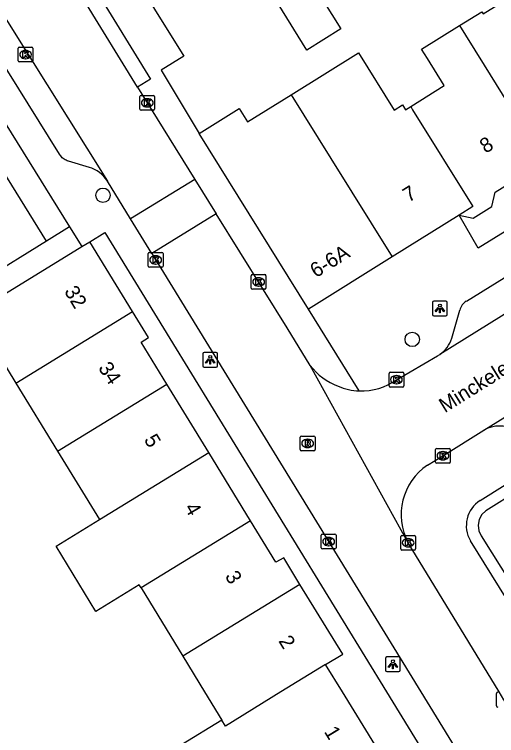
# Model space of a CAD drawing. Extents: x 159280 to 160375, y 384531 to 385872.
# Drawn here: x 159935.68 to 159968.45, y 385247.04 to 385296.02 of the extents above; entities that cross this region are included whole.
import ezdxf

# ---------------------------------------------------------------- set-up
doc = ezdxf.new("R2010")
doc.units = 0
for name, color, linetype in [('IMGEO_Boom', 7, 'Continuous'), ('IMGEO_Haag', 7, 'Continuous'), ('IMGEO_Kolk', 7, 'Continuous'), ('IMGEO_Lichtpunt', 7, 'Continuous'), ('IMGEO_Muur', 7, 'Continuous'), ('IMGEO_Openbare_ruimte_label', 7, 'Continuous'), ('IMGEO_Pand', 7, 'Continuous'), ('IMGEO_Pand_nummerreeks', 7, 'Continuous'), ('IMGEO_Parkeervlak_open', 7, 'Continuous'), ('IMGEO_Rijbaan_lokaal_open', 7, 'Continuous'), ('IMGEO_Rioolput', 7, 'Continuous'), ('IMGEO_Voetpad_open', 7, 'Continuous')]:
    doc.layers.add(name, color=color, linetype=linetype)

msp = doc.modelspace()

# ---------------------------------------------------------------- linework, layer by layer
at = {"layer": 'IMGEO_Boom'}
for centre in [(159941.701, 385283.738), (159962.717, 385273.949)]:
    msp.add_circle(centre, 0.489, dxfattribs=at)
at = {"layer": 'IMGEO_Haag'}
msp.add_lwpolyline([(160006.37, 385286.931), (160005.192, 385286.17), (160005.08, 385286.072), (160004.987, 385285.842), (160004.817, 385285.45), (160004.545, 385285.121), (160004.193, 385284.88), (159974.447, 385266.519), (159967.726, 385262.309), (159967.447, 385262.046), (159967.263, 385261.71), (159967.191, 385261.333), (159967.238, 385260.953), (159967.4, 385260.605), (159970.788, 385255.187)], dxfattribs=at)
at = {"layer": 'IMGEO_Kolk'}
for p, q in [((159935.939, 385292.87), (159935.939, 385293.722)), ((159936.014, 385293.796), (159936.866, 385293.796)), ((159936.427, 385293.576), (159936.452, 385293.576)), ((159936.94, 385293.722), (159936.94, 385292.87)), ((159936.866, 385292.796), (159936.014, 385292.796)), ((159936.45, 385293.016), (159936.425, 385293.016)), ((159944.211, 385289.591), (159944.211, 385290.443)), ((159944.286, 385290.517), (159945.138, 385290.517)), ((159944.699, 385290.297), (159944.724, 385290.297)), ((159945.212, 385290.443), (159945.212, 385289.591)), ((159944.722, 385289.737), (159944.697, 385289.737)), ((159945.138, 385289.517), (159944.286, 385289.517)), ((159944.856, 385279.848), (159945.708, 385279.848)), ((159944.781, 385278.922), (159944.781, 385279.774)), ((159945.269, 385279.628), (159945.294, 385279.628)), ((159945.782, 385279.774), (159945.782, 385278.922)), ((159945.708, 385278.848), (159944.856, 385278.848)), ((159945.292, 385279.068), (159945.267, 385279.068)), ((159951.852, 385278.352), (159952.704, 385278.352)), ((159951.777, 385277.426), (159951.777, 385278.278)), ((159952.265, 385278.132), (159952.29, 385278.132)), ((159952.778, 385278.278), (159952.778, 385277.426)), ((159952.704, 385277.352), (159951.852, 385277.352)), ((159952.288, 385277.572), (159952.263, 385277.572)), ((159961.141, 385270.788), (159961.141, 385271.64)), ((159961.216, 385271.714), (159962.068, 385271.714)), ((159961.629, 385271.494), (159961.654, 385271.494)), ((159962.142, 385271.64), (159962.142, 385270.788)), ((159962.068, 385270.714), (159961.216, 385270.714)), ((159961.652, 385270.934), (159961.627, 385270.934)), ((159964.304, 385265.621), (159964.304, 385266.473)), ((159964.379, 385266.547), (159965.231, 385266.547)), ((159964.792, 385266.327), (159964.817, 385266.327)), ((159965.305, 385266.473), (159965.305, 385265.621)), ((159964.815, 385265.767), (159964.79, 385265.767)), ((159965.231, 385265.547), (159964.379, 385265.547)), ((159956.61, 385260.715), (159957.462, 385260.715)), ((159956.535, 385259.789), (159956.535, 385260.641)), ((159957.023, 385260.495), (159957.048, 385260.495)), ((159957.536, 385260.641), (159957.536, 385259.789)), ((159961.94, 385259.712), (159961.94, 385260.564)), ((159962.015, 385260.638), (159962.867, 385260.638)), ((159962.428, 385260.418), (159962.453, 385260.418)), ((159962.941, 385260.564), (159962.941, 385259.712)), ((159957.046, 385259.935), (159957.021, 385259.935)), ((159962.451, 385259.858), (159962.426, 385259.858)), ((159957.462, 385259.715), (159956.61, 385259.715)), ((159962.867, 385259.638), (159962.015, 385259.638)), ((159968.448, 385249.049), (159968.448, 385249.901))]:
    msp.add_line(p, q, dxfattribs=at)
for points in [[(159935.939, 385292.87), (159935.939, 385293.722)], [(159936.014, 385293.796), (159936.866, 385293.796)], [(159936.94, 385293.722), (159936.94, 385292.87)], [(159936.26, 385293.496), (159936.383, 385293.496), (159936.383, 385293.345), (159936.513, 385293.496), (159936.677, 385293.496), (159936.531, 385293.345), (159936.684, 385293.096), (159936.532, 385293.096), (159936.447, 385293.26), (159936.383, 385293.193), (159936.383, 385293.096), (159936.26, 385293.096), (159936.26, 385293.496)], [(159936.866, 385292.796), (159936.014, 385292.796)], [(159944.211, 385289.591), (159944.211, 385290.443)], [(159944.286, 385290.517), (159945.138, 385290.517)], [(159944.532, 385290.217), (159944.655, 385290.217), (159944.655, 385290.066), (159944.785, 385290.217), (159944.949, 385290.217), (159944.803, 385290.066), (159944.956, 385289.817), (159944.804, 385289.817), (159944.719, 385289.981), (159944.655, 385289.914), (159944.655, 385289.817), (159944.532, 385289.817), (159944.532, 385290.217)], [(159945.212, 385290.443), (159945.212, 385289.591)], [(159945.138, 385289.517), (159944.286, 385289.517)], [(159944.856, 385279.848), (159945.708, 385279.848)], [(159944.781, 385278.922), (159944.781, 385279.774)], [(159945.102, 385279.548), (159945.225, 385279.548), (159945.225, 385279.397), (159945.355, 385279.548), (159945.519, 385279.548), (159945.373, 385279.397), (159945.526, 385279.148), (159945.374, 385279.148), (159945.289, 385279.312), (159945.225, 385279.245), (159945.225, 385279.148), (159945.102, 385279.148), (159945.102, 385279.548)], [(159945.782, 385279.774), (159945.782, 385278.922)], [(159945.708, 385278.848), (159944.856, 385278.848)], [(159951.852, 385278.352), (159952.704, 385278.352)], [(159951.777, 385277.426), (159951.777, 385278.278)], [(159952.098, 385278.052), (159952.221, 385278.052), (159952.221, 385277.901), (159952.351, 385278.052), (159952.515, 385278.052), (159952.369, 385277.901), (159952.522, 385277.652), (159952.37, 385277.652), (159952.285, 385277.816), (159952.221, 385277.749), (159952.221, 385277.652), (159952.098, 385277.652), (159952.098, 385278.052)], [(159952.778, 385278.278), (159952.778, 385277.426)], [(159952.704, 385277.352), (159951.852, 385277.352)], [(159961.141, 385270.788), (159961.141, 385271.64)], [(159961.216, 385271.714), (159962.068, 385271.714)], [(159962.142, 385271.64), (159962.142, 385270.788)], [(159961.462, 385271.414), (159961.585, 385271.414), (159961.585, 385271.263), (159961.715, 385271.414), (159961.879, 385271.414), (159961.733, 385271.263), (159961.886, 385271.014), (159961.734, 385271.014), (159961.649, 385271.178), (159961.585, 385271.111), (159961.585, 385271.014), (159961.462, 385271.014), (159961.462, 385271.414)], [(159962.068, 385270.714), (159961.216, 385270.714)], [(159964.304, 385265.621), (159964.304, 385266.473)], [(159964.379, 385266.547), (159965.231, 385266.547)], [(159964.625, 385266.247), (159964.748, 385266.247), (159964.748, 385266.096), (159964.878, 385266.247), (159965.042, 385266.247), (159964.896, 385266.096), (159965.049, 385265.847), (159964.897, 385265.847), (159964.812, 385266.011), (159964.748, 385265.944), (159964.748, 385265.847), (159964.625, 385265.847), (159964.625, 385266.247)], [(159965.305, 385266.473), (159965.305, 385265.621)], [(159965.231, 385265.547), (159964.379, 385265.547)], [(159956.61, 385260.715), (159957.462, 385260.715)], [(159956.535, 385259.789), (159956.535, 385260.641)], [(159956.856, 385260.415), (159956.979, 385260.415), (159956.979, 385260.264), (159957.109, 385260.415), (159957.273, 385260.415), (159957.127, 385260.264), (159957.28, 385260.015), (159957.128, 385260.015), (159957.043, 385260.179), (159956.979, 385260.112), (159956.979, 385260.015), (159956.856, 385260.015), (159956.856, 385260.415)], [(159957.536, 385260.641), (159957.536, 385259.789)], [(159961.94, 385259.712), (159961.94, 385260.564)], [(159962.015, 385260.638), (159962.867, 385260.638)], [(159962.261, 385260.338), (159962.384, 385260.338), (159962.384, 385260.187), (159962.514, 385260.338), (159962.678, 385260.338), (159962.532, 385260.187), (159962.685, 385259.938), (159962.533, 385259.938), (159962.448, 385260.102), (159962.384, 385260.035), (159962.384, 385259.938), (159962.261, 385259.938), (159962.261, 385260.338)], [(159962.941, 385260.564), (159962.941, 385259.712)], [(159957.462, 385259.715), (159956.61, 385259.715)], [(159962.867, 385259.638), (159962.015, 385259.638)], [(159968.448, 385249.049), (159968.448, 385249.901)]]:
    msp.add_lwpolyline(points, dxfattribs=at)
for centre, start, end in [((159936.016, 385293.72), 91.552, 178.448), ((159936.016, 385293.72), 91.552, 178.448), ((159936.864, 385293.72), 1.552, 88.448), ((159936.864, 385293.72), 1.552, 88.448), ((159936.016, 385292.872), 181.552, 268.448), ((159936.016, 385292.872), 181.552, 268.448), ((159936.864, 385292.872), 271.552, 358.448), ((159936.864, 385292.872), 271.552, 358.448), ((159944.288, 385290.441), 91.552, 178.448), ((159944.288, 385290.441), 91.552, 178.448), ((159945.136, 385290.441), 1.552, 88.448), ((159945.136, 385290.441), 1.552, 88.448), ((159944.288, 385289.593), 181.552, 268.448), ((159944.288, 385289.593), 181.552, 268.448), ((159945.136, 385289.593), 271.552, 358.448), ((159945.136, 385289.593), 271.552, 358.448), ((159944.858, 385279.772), 91.552, 178.448), ((159944.858, 385279.772), 91.552, 178.448), ((159945.706, 385279.772), 1.552, 88.448), ((159945.706, 385279.772), 1.552, 88.448), ((159944.858, 385278.924), 181.552, 268.448), ((159944.858, 385278.924), 181.552, 268.448), ((159945.706, 385278.924), 271.552, 358.448), ((159945.706, 385278.924), 271.552, 358.448), ((159951.854, 385278.276), 91.552, 178.448), ((159951.854, 385278.276), 91.552, 178.448), ((159952.702, 385278.276), 1.552, 88.448), ((159952.702, 385278.276), 1.552, 88.448), ((159951.854, 385277.428), 181.552, 268.448), ((159951.854, 385277.428), 181.552, 268.448), ((159952.702, 385277.428), 271.552, 358.448), ((159952.702, 385277.428), 271.552, 358.448), ((159961.218, 385271.638), 91.552, 178.448), ((159961.218, 385271.638), 91.552, 178.448), ((159962.066, 385271.638), 1.552, 88.448), ((159962.066, 385271.638), 1.552, 88.448), ((159961.218, 385270.79), 181.552, 268.448), ((159961.218, 385270.79), 181.552, 268.448), ((159962.066, 385270.79), 271.552, 358.448), ((159962.066, 385270.79), 271.552, 358.448), ((159964.381, 385266.471), 91.552, 178.448), ((159964.381, 385266.471), 91.552, 178.448), ((159965.229, 385266.471), 1.552, 88.448), ((159965.229, 385266.471), 1.552, 88.448), ((159964.381, 385265.623), 181.552, 268.448), ((159964.381, 385265.623), 181.552, 268.448), ((159965.229, 385265.623), 271.552, 358.448), ((159965.229, 385265.623), 271.552, 358.448), ((159956.612, 385260.639), 91.552, 178.448), ((159956.612, 385260.639), 91.552, 178.448), ((159957.46, 385260.639), 1.552, 88.448), ((159957.46, 385260.639), 1.552, 88.448), ((159962.017, 385260.562), 91.552, 178.448), ((159962.017, 385260.562), 91.552, 178.448), ((159962.865, 385260.562), 1.552, 88.448), ((159962.865, 385260.562), 1.552, 88.448), ((159956.612, 385259.791), 181.552, 268.448), ((159956.612, 385259.791), 181.552, 268.448), ((159957.46, 385259.791), 271.552, 358.448), ((159957.46, 385259.791), 271.552, 358.448), ((159962.017, 385259.714), 181.552, 268.448), ((159962.017, 385259.714), 181.552, 268.448), ((159962.865, 385259.714), 271.552, 358.448), ((159962.865, 385259.714), 271.552, 358.448), ((159968.525, 385249.899), 91.552, 178.448), ((159968.525, 385249.899), 91.552, 178.448), ((159968.525, 385249.051), 181.552, 268.448), ((159968.525, 385249.051), 181.552, 268.448)]:
    msp.add_arc(centre, 0.0765, start, end, dxfattribs=at)
for centre, major_axis, ratio, start_param, end_param in [((159936.426, 385293.296), (-0.387, 0.002), 0.722429, 4.712389, 7.853982), ((159936.451, 385293.296), (-0.39, 0.002), 0.717154, 1.570796, 4.712389), ((159944.698, 385290.017), (-0.387, 0.002), 0.722429, 4.712389, 7.853982), ((159944.723, 385290.017), (-0.39, 0.002), 0.717154, 1.570796, 4.712389), ((159945.268, 385279.348), (-0.387, 0.002), 0.722429, 4.712389, 7.853982), ((159945.293, 385279.348), (-0.39, 0.002), 0.717154, 1.570796, 4.712389), ((159952.264, 385277.852), (-0.387, 0.002), 0.722429, 4.712389, 7.853982), ((159952.289, 385277.852), (-0.39, 0.002), 0.717154, 1.570796, 4.712389), ((159961.628, 385271.214), (-0.387, 0.002), 0.722429, 4.712389, 7.853982), ((159961.653, 385271.214), (-0.39, 0.002), 0.717154, 1.570796, 4.712389), ((159964.791, 385266.047), (-0.387, 0.002), 0.722429, 4.712389, 7.853982), ((159964.816, 385266.047), (-0.39, 0.002), 0.717154, 1.570796, 4.712389), ((159957.022, 385260.215), (-0.387, 0.002), 0.722429, 4.712389, 7.853982), ((159957.047, 385260.215), (-0.39, 0.002), 0.717154, 1.570796, 4.712389), ((159962.427, 385260.138), (-0.387, 0.002), 0.722429, 4.712389, 7.853982), ((159962.452, 385260.138), (-0.39, 0.002), 0.717154, 1.570796, 4.712389)]:
    msp.add_ellipse(centre, major_axis=major_axis, ratio=ratio, start_param=start_param, end_param=end_param, dxfattribs=at)
at = {"layer": 'IMGEO_Lichtpunt'}
for p, q in [((159964.099, 385276.455), (159964.099, 385275.648)), ((159964.099, 385276.455), (159964.099, 385275.648)), ((159965.001, 385276.55), (159964.193, 385276.55)), ((159965.001, 385276.55), (159964.193, 385276.55)), ((159965.095, 385275.648), (159965.095, 385276.455)), ((159965.095, 385275.648), (159965.095, 385276.455)), ((159964.193, 385275.554), (159965.001, 385275.554)), ((159964.193, 385275.554), (159965.001, 385275.554)), ((159948.488, 385272.966), (159948.488, 385272.159)), ((159948.488, 385272.966), (159948.488, 385272.159)), ((159949.39, 385273.061), (159948.582, 385273.061)), ((159949.39, 385273.061), (159948.582, 385273.061)), ((159949.484, 385272.159), (159949.484, 385272.966)), ((159949.484, 385272.159), (159949.484, 385272.966)), ((159948.582, 385272.065), (159949.39, 385272.065)), ((159948.582, 385272.065), (159949.39, 385272.065)), ((159961.806, 385252.378), (159960.998, 385252.378)), ((159961.806, 385252.378), (159960.998, 385252.378)), ((159960.904, 385252.283), (159960.904, 385251.476)), ((159960.904, 385252.283), (159960.904, 385251.476)), ((159961.9, 385251.476), (159961.9, 385252.283)), ((159961.9, 385251.476), (159961.9, 385252.283)), ((159960.998, 385251.382), (159961.806, 385251.382)), ((159960.998, 385251.382), (159961.806, 385251.382))]:
    msp.add_line(p, q, dxfattribs=at)
for points in [[(159964.473, 385276.119), (159964.512, 385276.091), (159964.324, 385275.829), (159964.286, 385275.856), (159964.473, 385276.119)], [(159964.575, 385276.071), (159964.622, 385276.071), (159964.622, 385275.749), (159964.575, 385275.749), (159964.575, 385276.071)], [(159964.685, 385276.091), (159964.723, 385276.118), (159964.91, 385275.856), (159964.871, 385275.828), (159964.685, 385276.091)], [(159948.862, 385272.63), (159948.901, 385272.602), (159948.713, 385272.34), (159948.675, 385272.367), (159948.862, 385272.63)], [(159948.964, 385272.582), (159949.011, 385272.582), (159949.011, 385272.26), (159948.964, 385272.26), (159948.964, 385272.582)], [(159949.074, 385272.602), (159949.112, 385272.629), (159949.299, 385272.367), (159949.26, 385272.339), (159949.074, 385272.602)], [(159961.278, 385251.947), (159961.317, 385251.919), (159961.129, 385251.657), (159961.091, 385251.684), (159961.278, 385251.947)], [(159961.38, 385251.899), (159961.427, 385251.899), (159961.427, 385251.577), (159961.38, 385251.577), (159961.38, 385251.899)], [(159961.49, 385251.919), (159961.528, 385251.946), (159961.715, 385251.684), (159961.676, 385251.656), (159961.49, 385251.919)]]:
    msp.add_lwpolyline(points, dxfattribs=at)
for centre in [(159964.598, 385276.253), (159948.987, 385272.764), (159961.403, 385252.081)]:
    msp.add_circle(centre, 0.0994, dxfattribs=at)
for centre, start, end in [((159964.193, 385276.455), 90, 180), ((159964.193, 385276.455), 90, 180), ((159965.001, 385276.455), 0, 90), ((159965.001, 385276.455), 0, 90), ((159964.193, 385275.648), 180, 270), ((159964.193, 385275.648), 180, 270), ((159965.001, 385275.648), 270, 0), ((159965.001, 385275.648), 270, 360), ((159948.582, 385272.966), 90, 180), ((159948.582, 385272.966), 90, 180), ((159949.39, 385272.966), 0, 90), ((159949.39, 385272.966), 0, 90), ((159948.582, 385272.159), 180, 270), ((159948.582, 385272.159), 180, 270), ((159949.39, 385272.159), 270, 0), ((159949.39, 385272.159), 270, 360), ((159960.998, 385252.283), 90, 180), ((159960.998, 385252.283), 90, 180), ((159961.806, 385252.283), 0, 90), ((159961.806, 385252.283), 0, 90), ((159960.998, 385251.476), 180, 270), ((159960.998, 385251.476), 180, 270), ((159961.806, 385251.476), 270, 0), ((159961.806, 385251.476), 270, 360)]:
    msp.add_arc(centre, 0.0946, start, end, dxfattribs=at)
at = {"layer": 'IMGEO_Muur'}
msp.add_lwpolyline([(159945.655, 385292.23), (159948.234, 385287.943)], dxfattribs=at)
at = {"layer": 'IMGEO_Pand'}
for points in [[(159957.864, 385295.037), (159955.553, 385293.603), (159953.602, 385296.747), (159955.913, 385298.181), (159957.864, 385295.037)], [(159965.935, 385295.271), (159967.449, 385296.205), (159967.532, 385296.072), (159970.608, 385297.985), (159972.039, 385295.686), (159972.319, 385295.86)], [(159962.611, 385289.763), (159964.896, 385291.185), (159963.749, 385293.029), (159963.348, 385293.674), (159965.935, 385295.271)], [(159965.935, 385295.271), (159966.336, 385294.626), (159967.609, 385292.58), (159971.693, 385286.015)], [(159954.498, 385290.573), (159959.075, 385293.424), (159961.491, 385289.531), (159962.057, 385289.884), (159962.266, 385289.548), (159962.611, 385289.763)], [(159948.234, 385287.943), (159950.951, 385289.634), (159951.522, 385288.719), (159954.498, 385290.573)], [(159954.498, 385290.573), (159957.19, 385286.244), (159961.35, 385279.557)], [(159962.611, 385289.763), (159962.742, 385289.553), (159966.835, 385282.972), (159965.917, 385282.399)], [(159955.657, 385276.014), (159948.234, 385287.943)], [(159965.917, 385282.399), (159966.858, 385282.18), (159968.137, 385282.976), (159968.361, 385283.941), (159971.693, 385286.015)], [(159937.86, 385280.628), (159934.912, 385285.366)], [(159965.917, 385282.399), (159961.35, 385279.557)], [(159937.86, 385280.628), (159933.614, 385277.989), (159930.474, 385276.037)], [(159940.272, 385280.255), (159940.818, 385280.588)], [(159943.713, 385275.847), (159940.818, 385280.588)], [(159932.882, 385275.741), (159936.551, 385277.982), (159940.272, 385280.255)], [(159961.35, 385279.557), (159955.657, 385276.014)], [(159932.882, 385275.741), (159935.786, 385270.987)], [(159935.786, 385270.987), (159943.713, 385275.847)], [(159946.042, 385270.899), (159944.284, 385273.765), (159944.795, 385274.076), (159943.713, 385275.847)], [(159935.786, 385270.987), (159938.619, 385266.347)], [(159938.619, 385266.347), (159946.042, 385270.899)], [(159948.884, 385266.264), (159946.042, 385270.899)], [(159938.619, 385266.347), (159941.453, 385261.708)], [(159941.453, 385261.708), (159948.884, 385266.264)], [(159951.726, 385261.629), (159948.884, 385266.264)], [(159944.286, 385257.068), (159944.159, 385257.276), (159941.224, 385255.477), (159938.515, 385259.914), (159941.453, 385261.708)], [(159951.726, 385261.629), (159944.286, 385257.068)], [(159955.083, 385257.311), (159953.982, 385259.103), (159953.45, 385258.817), (159951.726, 385261.629)], [(159955.083, 385257.311), (159947.12, 385252.428)], [(159956.832, 385251.865), (159957.99, 385252.576), (159955.083, 385257.311)], [(159944.286, 385257.068), (159947.12, 385252.428)], [(159947.12, 385252.428), (159948.603, 385250), (159949.77, 385248.09)], [(159956.832, 385251.865), (159953.794, 385250), (159950.024, 385247.685), (159949.77, 385248.09)], [(159956.677, 385238.946), (159960.966, 385245.133), (159957.977, 385250), (159956.832, 385251.865)], [(159949.77, 385248.09), (159947.031, 385246.417), (159947.101, 385245.017), (159949.874, 385243.102)]]:
    msp.add_lwpolyline(points, dxfattribs=at)
at = {"layer": 'IMGEO_Parkeervlak_open'}
for points in [[(160005.985, 385298.572), (160000, 385294.876), (159994.495, 385291.477), (159977.819, 385281.133), (159964.595, 385272.924)], [(159967.585, 385267.782), (159981.006, 385276.083), (160000, 385287.817), (160006.661, 385291.932), (160008.324, 385293.077)]]:
    msp.add_lwpolyline(points, dxfattribs=at)
at = {"layer": 'IMGEO_Rijbaan_lokaal_open'}
for points in [[(159924.282, 385312.959), (159941.997, 385284.697)], [(159944.051, 385291.077), (159940.388, 385297.032)], [(159944.051, 385291.077), (159947.945, 385284.816)], [(159947.945, 385284.816), (159943.565, 385282.145)], [(159947.945, 385284.816), (159949.397, 385282.48)], [(159943.565, 385282.145), (159941.997, 385284.697)], [(159949.397, 385282.48), (159945.011, 385279.791)], [(159955.788, 385272.184), (159954.215, 385274.734), (159949.397, 385282.48)], [(159945.011, 385279.791), (159943.565, 385282.145)], [(159945.011, 385279.791), (159963.311, 385250), (159965.826, 385245.906), (159965.881, 385245.835), (159966.127, 385245.481), (159966.341, 385245.106), (159966.52, 385244.713), (159966.663, 385244.306), (159966.77, 385243.888)], [(159962.44, 385260.137), (159955.788, 385272.184)], [(159970.654, 385246.193), (159968.948, 385249.474), (159968.627, 385250), (159962.44, 385260.137)]]:
    msp.add_lwpolyline(points, dxfattribs=at)
at = {"layer": 'IMGEO_Rioolput'}
for p, q in [((159955.109, 385266.459), (159955.109, 385267.311)), ((159955.184, 385267.385), (159956.036, 385267.385)), ((159955.597, 385267.165), (159955.622, 385267.165)), ((159956.11, 385267.311), (159956.11, 385266.459)), ((159955.62, 385266.605), (159955.595, 385266.605)), ((159956.036, 385266.385), (159955.184, 385266.385))]:
    msp.add_line(p, q, dxfattribs=at)
for points in [[(159955.109, 385266.459), (159955.109, 385267.311)], [(159955.184, 385267.385), (159956.036, 385267.385)], [(159955.698, 385267.083), (159955.446, 385267.085), (159955.446, 385266.685)], [(159956.11, 385267.311), (159956.11, 385266.459)], [(159955.446, 385266.685), (159955.57, 385266.685), (159955.57, 385266.847), (159955.581, 385266.847)], [(159955.624, 385267.004), (159955.57, 385267.004), (159955.57, 385266.923)], [(159955.57, 385266.923), (159955.622, 385266.923)], [(159955.628, 385266.818), (159955.699, 385266.685), (159955.839, 385266.685), (159955.774, 385266.811)], [(159956.036, 385266.385), (159955.184, 385266.385)]]:
    msp.add_lwpolyline(points, dxfattribs=at)
for centre, radius, start, end in [((159955.186, 385267.309), 0.0765, 91.552, 178.448), ((159955.186, 385267.309), 0.0765, 91.552, 178.448), ((159955.697, 385266.973), 0.109, 350.3612, 89.416), ((159956.034, 385267.309), 0.0765, 1.552, 88.448), ((159956.034, 385267.309), 0.0765, 1.552, 88.448), ((159955.58, 385266.794), 0.0533, 26.0293, 88.6989), ((159955.606, 385267.112), 0.19, 274.7715, 282.9687), ((159955.63, 385266.908), 0.0964, 77.0061, 93.1865), ((159955.644, 385266.965), 0.0378, 276.6634, 79.6772), ((159955.695, 385266.973), 0.112, 277.5842, 350.9817), ((159955.679, 385266.758), 0.108, 29.5134, 73.7905), ((159955.186, 385266.461), 0.0765, 181.552, 268.448), ((159955.186, 385266.461), 0.0765, 181.552, 268.448), ((159956.034, 385266.461), 0.0765, 271.552, 358.448), ((159956.034, 385266.461), 0.0765, 271.552, 358.448)]:
    msp.add_arc(centre, radius, start, end, dxfattribs=at)
for centre, major_axis, ratio, start_param, end_param in [((159955.596, 385266.885), (-0.387, 0.002), 0.722429, 4.712389, 7.853982), ((159955.621, 385266.885), (-0.39, 0.002), 0.717154, 1.570796, 4.712389)]:
    msp.add_ellipse(centre, major_axis=major_axis, ratio=ratio, start_param=start_param, end_param=end_param, dxfattribs=at)
at = {"layer": 'IMGEO_Voetpad_open'}
for points in [[(159878.986, 385402.554), (159891.759, 385382.102), (159931.458, 385318.39), (159947.197, 385293.185), (159945.655, 385292.23), (159948.234, 385287.943)], [(159920.807, 385311.58), (159939.433, 385281.605)], [(159941.997, 385284.697), (159941.884, 385284.86), (159941.758, 385285.012), (159941.618, 385285.153), (159941.466, 385285.28), (159941.303, 385285.393), (159941.131, 385285.491), (159940.951, 385285.574), (159940.789, 385285.632), (159939.347, 385286.062), (159939.337, 385286.064), (159939.262, 385286.086), (159939.19, 385286.115), (159939.12, 385286.15), (159939.054, 385286.191), (159938.992, 385286.237), (159938.934, 385286.289), (159938.881, 385286.346), (159938.834, 385286.408), (159938.792, 385286.473), (159938.756, 385286.542), (159924.033, 385310.126)], [(159966.393, 385276.553), (160000, 385297.374), (160002.184, 385298.727)], [(159940.388, 385297.032), (159941.274, 385297.577), (159944.937, 385291.622), (159944.051, 385291.077)], [(159988.399, 385293.259), (159981.809, 385289.169), (159967.187, 385280.142), (159965.917, 385282.399)], [(159939.433, 385281.605), (159937.86, 385280.628)], [(159939.433, 385281.605), (159940.272, 385280.255)], [(159940.818, 385280.588), (159941.823, 385281.202), (159960.969, 385250), (159964.343, 385244.502)], [(159959.118, 385270.452), (159955.657, 385276.014)], [(159965.408, 385274.026), (159965.952, 385275.937)], [(159961.643, 385271.213), (159964.436, 385272.825), (159964.595, 385272.924)], [(159973.755, 385267.03), (159973.72, 385267.018), (159973.657, 385267.002), (159973.592, 385266.992), (159973.527, 385266.987), (159973.461, 385266.988), (159973.396, 385266.995), (159973.332, 385267.008), (159973.269, 385267.026), (159973.208, 385267.05), (159969.082, 385268.013), (159968.905, 385268.047), (159968.725, 385268.064), (159968.545, 385268.066), (159968.365, 385268.051), (159968.187, 385268.02), (159968.013, 385267.974), (159967.843, 385267.912), (159967.68, 385267.835), (159967.585, 385267.782)], [(159963.758, 385265.407), (159964.804, 385266.048), (159967.585, 385267.782)], [(159967.337, 385263.01), (159973.755, 385267.03)], [(159970.106, 385254.767), (159966.672, 385260.261)]]:
    msp.add_lwpolyline(points, dxfattribs=at)
for centre, radius, start, end in [((159966.863, 385275.75), 0.93, 120.371, 168.4306), ((159963.413, 385274.647), 2.089, 304.4492, 342.7148), ((159959.133, 385274.692), 4.181, 216.862, 249.6892), ((159959.271, 385274.514), 4.065, 267.8435, 305.7007), ((159959.266, 385274.508), 4.059, 247.0355, 267.9153), ((159965.985, 385262.05), 4.028, 123.5569, 208.3604), ((159968.424, 385261.292), 2.033, 122.3195, 210.4826)]:
    msp.add_arc(centre, radius, start, end, dxfattribs=at)

# ---------------------------------------------------------------- texts
at = {"layer": 'IMGEO_Openbare_ruimte_label'}
msp.add_text('Minckelersplein', height=1, rotation=31.8778, dxfattribs=at).set_placement((159964.932, 385268.932))
at = {"layer": 'IMGEO_Pand_nummerreeks'}
for s, rotation, p in [('8', 32.0169, (159967.7, 385286.552)), ('7', 31.9011, (159962.475, 385283.226)), ('6-6A', 31.8966, (159956.172, 385278.102)), ('32', 301.4095, (159939.034, 385277.216)), ('34', 303.9721, (159941.342, 385272.004)), ('5', 300.6933, (159944.457, 385267.143)), ('4', 300.6931, (159947.21, 385262.507)), ('3', 300.6933, (159949.962, 385257.87)), ('2', 301.5474, (159953.596, 385253.464)), ('1', 301.5583, (159956.7, 385247.301))]:
    msp.add_text(s, height=1, rotation=rotation, dxfattribs=at).set_placement(p)

doc.saveas('drawing.dxf')
